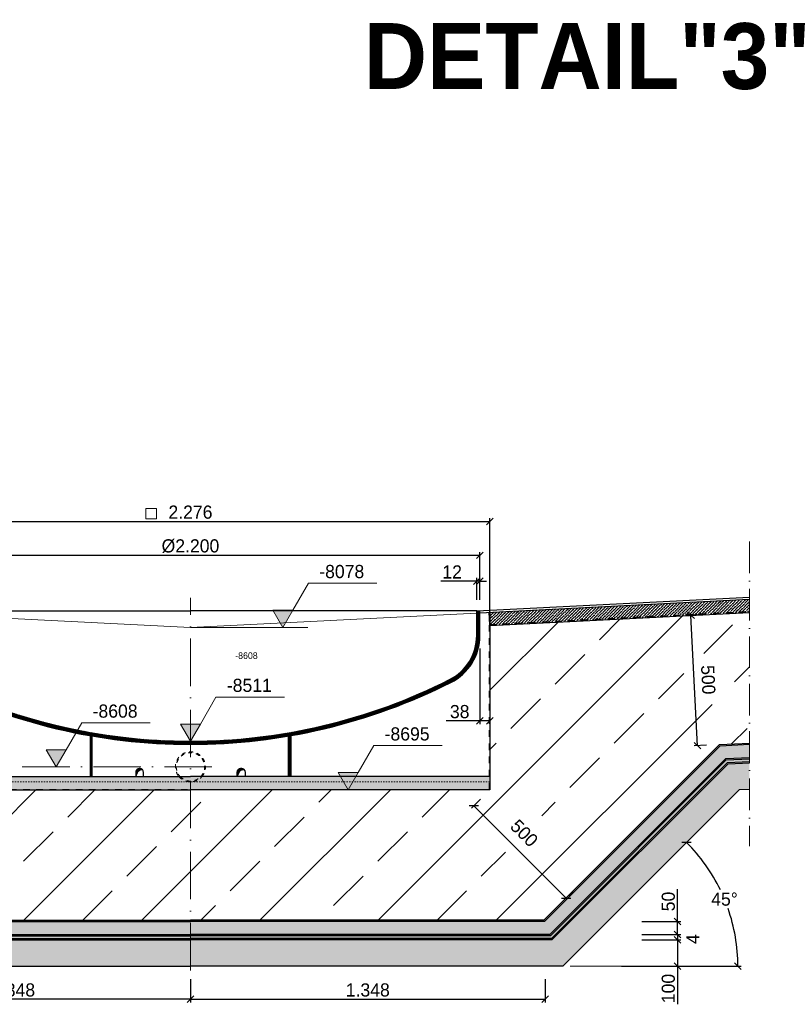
# Model space of a CAD drawing. Header units: millimetres. Extents: x 58700 to 76644, y 972 to 11123.
# Tile 283 of 285: x 73723 to 76644, y 972 to 4713. Entities that reach past the tile are written whole.
import ezdxf

# ---------------------------------------------------------------- set-up
doc = ezdxf.new("R2010")
doc.units = ezdxf.units.MM
doc.linetypes.add('ACAD_ISO10W100', pattern=[18, 12, -3, 0, -3])
doc.linetypes.add('JIS_02_1.0', pattern=[2, 1, -1])
doc.layers.add('Bemaßung', color=7, linetype='Continuous', lineweight=13)
doc.layers.add('Beschriftung', color=7, linetype='Continuous', lineweight=15)
doc.styles.add('LBB3.5M1000', font='isocp.shx', dxfattribs={"height": 3.5})
doc.dimstyles.new('DIN', dxfattribs={"dimtxt": 2.5, "dimasz": 2.5, "dimexe": 1.25, "dimexo": 0.625, "dimtad": 1, "dimtih": 1, "dimdec": 4, "dimdsep": 46, "dimlunit": 6, "dimtxsty": 'Standard', "dimcen": 2.5, "dimadec": 0, "dimazin": 0, "dimtfac": 1, "dimtdec": 4, "dimtmove": 0, "dimatfit": 3, "dimfxl": 0, "dimtvp": 1, "dimtolj": 1, "dimtzin": 0, "dimarcsym": 0})
pattern_1 = [(45, (7351.517, 0), (-12.3743687, 12.3743687), [8.75, -4.375])]
pattern_2 = [(135, (7339.142, 8.839), (-8.8388348, -8.8388348), [6.25, -3.125])]
pattern_3 = [(45, (7339.14, 0), (-224.5064, 224.5064), []), (45, (7563.65, 0), (-224.5064, 224.5064), [158.75, -79.375])]
pattern_4 = [(135, (3285.7894, 0), (-2.24506403, -2.24506403), [])]

# ---------------------------------------------------------------- blocks, each defined once
blk = doc.blocks.new('_Oblique')
at = {"color": 0, "linetype": 'ByBlock', "lineweight": -2}
blk.add_line((-0.5, -0.5), (0.5, 0.5), dxfattribs=at)
blk = doc.blocks.new('*D14')
at = {"layer": 'Bemaßung', "color": 0, "lineweight": -2, "transparency": 16777216}
for p, q in [((75474.2, 1752), (75440, 1717.8)), ((75448.9, 1726.6), (75799.3, 1376.2)), ((75824.6, 1401.5), (75790.4, 1367.4))]:
    blk.add_line(p, q, dxfattribs=at)
at = {"layer": 'DEFPOINTS', "color": 0, "transparency": 16777216}
for p in [(75509.6, 1787.3), (75860, 1436.9), (75799.3, 1376.2)]:
    blk.add_point(p, dxfattribs=at)
at = {"layer": 'Bemaßung', "color": 0, "lineweight": -2, "transparency": 16777216, "xscale": 25, "yscale": 25, "zscale": 25}
for p, rotation in [((75448.9, 1726.6), 135.0000000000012), ((75799.3, 1376.2), 315.0000000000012)]:
    blk.add_blockref('_Oblique', p, dxfattribs=dict(at, rotation=rotation))
at = {"layer": 'Bemaßung', "color": 0, "transparency": 16777216, "insert": (75640.1, 1622.5), "char_height": 50, "attachment_point": 5, "rotation": 315}
blk.add_mtext('\\A1;500', dxfattribs=at)
blk = doc.blocks.new('*D15')
at = {"layer": 'Bemaßung', "color": 0, "lineweight": -2, "transparency": 16777216}
for p, q in [((76007.5, 1337.7), (76266, 1596.2)), ((76010, 1117.3), (76464.4, 1117.3))]:
    blk.add_line(p, q, dxfattribs=at)
for start, end in [(25.8064, 45), (0, 19.2709)]:
    blk.add_arc((75787.1, 1117.3), 664.8, start, end, dxfattribs=at)
at = {"layer": 'DEFPOINTS', "color": 0, "transparency": 16777216}
for p in [(76007.5, 1337.7), (76429.2, 1289.4), (75787.1, 1117.3), (75787.1, 1117.3), (76010, 1117.3)]:
    blk.add_point(p, dxfattribs=at)
at = {"layer": 'Bemaßung', "color": 0, "lineweight": -2, "transparency": 16777216, "xscale": 25, "yscale": 25, "zscale": 25}
for p, rotation in [((76257.2, 1587.4), 135.0000000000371), ((76451.9, 1117.3), 270.0000000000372)]:
    blk.add_blockref('_Oblique', p, dxfattribs=dict(at, rotation=rotation))
at = {"layer": 'Bemaßung', "color": 0, "transparency": 16777216, "insert": (76401.3, 1371.7), "char_height": 50, "attachment_point": 5}
blk.add_mtext('\\A1;45°', dxfattribs=at)
blk = doc.blocks.new('*D16')
at = {"layer": 'Bemaßung', "color": 0, "lineweight": -2, "transparency": 16777216}
for p, q in [((76222.8, 1287.3), (76222.8, 1410.4)), ((76086.7, 1287.3), (76235.3, 1287.3)), ((76222.8, 1237.3), (76222.8, 1287.3)), ((76086.7, 1237.3), (76235.3, 1237.3))]:
    blk.add_line(p, q, dxfattribs=at)
at = {"layer": 'DEFPOINTS', "color": 0, "transparency": 16777216}
for p in [(75716.7, 1287.3), (75716.7, 1237.3), (76222.8, 1237.3)]:
    blk.add_point(p, dxfattribs=at)
at = {"layer": 'Bemaßung', "color": 0, "lineweight": -2, "transparency": 16777216, "xscale": 25, "yscale": 25, "zscale": 25}
for p, rotation in [((76222.8, 1287.3), 90), ((76222.8, 1237.3), 270)]:
    blk.add_blockref('_Oblique', p, dxfattribs=dict(at, rotation=rotation))
at = {"layer": 'Bemaßung', "color": 0, "transparency": 16777216, "insert": (76187.8, 1362.9), "char_height": 50, "attachment_point": 5, "rotation": 90}
blk.add_mtext('\\A1;50', dxfattribs=at)
blk = doc.blocks.new('*D17')
at = {"layer": 'Bemaßung', "color": 0, "lineweight": -2, "transparency": 16777216}
for p, q in [((76086.7, 1217.3), (76235.3, 1217.3)), ((76222.8, 1217.3), (76222.8, 1117.3)), ((76086.7, 1117.3), (76235.3, 1117.3)), ((76222.8, 1117.3), (76222.8, 972.3))]:
    blk.add_line(p, q, dxfattribs=at)
at = {"layer": 'DEFPOINTS', "color": 0, "transparency": 16777216}
for p in [(75716.7, 1217.3), (75716.7, 1117.3), (76222.8, 1117.3)]:
    blk.add_point(p, dxfattribs=at)
at = {"layer": 'Bemaßung', "color": 0, "lineweight": -2, "transparency": 16777216, "xscale": 25, "yscale": 25, "zscale": 25}
for p, rotation in [((76222.8, 1217.3), 90), ((76222.8, 1117.3), 270)]:
    blk.add_blockref('_Oblique', p, dxfattribs=dict(at, rotation=rotation))
at = {"layer": 'Bemaßung', "color": 0, "transparency": 16777216, "insert": (76187.8, 1032.3), "char_height": 50, "attachment_point": 5, "rotation": 90}
blk.add_mtext('\\A1;100', dxfattribs=at)
blk = doc.blocks.new('*D13')
at = {"layer": 'Bemaßung', "color": 0, "lineweight": -2, "transparency": 16777216}
for p, q in [((76086.7, 1237.3), (76235.3, 1237.3)), ((76222.8, 1237.3), (76222.8, 1217.3)), ((76086.7, 1217.3), (76235.3, 1217.3))]:
    blk.add_line(p, q, dxfattribs=at)
at = {"layer": 'DEFPOINTS', "color": 0, "transparency": 16777216}
for p in [(75716.7, 1237.3), (75716.7, 1217.3), (76222.8, 1217.3)]:
    blk.add_point(p, dxfattribs=at)
at = {"layer": 'Bemaßung', "color": 0, "lineweight": -2, "transparency": 16777216, "xscale": 25, "yscale": 25, "zscale": 25}
for p, rotation in [((76222.8, 1237.3), 90), ((76222.8, 1217.3), 270)]:
    blk.add_blockref('_Oblique', p, dxfattribs=dict(at, rotation=rotation))
at = {"layer": 'Bemaßung', "color": 0, "transparency": 16777216, "insert": (76280.9, 1220.1), "char_height": 50, "attachment_point": 5, "rotation": 90}
blk.add_mtext('\\A1;4', dxfattribs=at)
blk = doc.blocks.new('*D18')
at = {"layer": 'Bemaßung', "color": 0, "lineweight": -2, "transparency": 16777216}
for p, q in [((76307.6, 2451.6), (76261.3, 2449.3)), ((76298.5, 1955), (76273.8, 2450)), ((76332.3, 1956.7), (76286, 1954.4))]:
    blk.add_line(p, q, dxfattribs=at)
at = {"layer": 'DEFPOINTS', "color": 0, "transparency": 16777216}
for p in [(76273.8, 2450), (76357.5, 2454.1), (76382.3, 1959.2)]:
    blk.add_point(p, dxfattribs=at)
at = {"layer": 'Bemaßung', "color": 0, "lineweight": -2, "transparency": 16777216, "xscale": 25, "yscale": 25, "zscale": 25}
for p, rotation in [((76273.8, 2450), 92.86240522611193), ((76298.5, 1955), 272.8624052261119)]:
    blk.add_blockref('_Oblique', p, dxfattribs=dict(at, rotation=rotation))
at = {"layer": 'Bemaßung', "color": 0, "transparency": 16777216, "insert": (76339.3, 2205.5), "char_height": 50, "attachment_point": 5, "rotation": 272.8624}
blk.add_mtext('\\A1;500', dxfattribs=at)
blk = doc.blocks.new('*D19')
at = {"layer": 'Bemaßung', "color": 0, "lineweight": -2, "transparency": 16777216}
for p, q in [((74371.6, 1067.3), (74371.6, 979.1)), ((75719.6, 1067.3), (75719.6, 979.1)), ((74371.6, 991.6), (75719.6, 991.6))]:
    blk.add_line(p, q, dxfattribs=at)
at = {"layer": 'DEFPOINTS', "color": 0, "transparency": 16777216}
for p in [(74371.6, 1117.3), (75719.6, 1117.3), (75719.6, 991.6)]:
    blk.add_point(p, dxfattribs=at)
at = {"layer": 'Bemaßung', "color": 0, "lineweight": -2, "transparency": 16777216, "xscale": 25, "yscale": 25, "zscale": 25, "rotation": 180}
blk.add_blockref('_Oblique', (74371.6, 991.6), dxfattribs=at)
at = {"layer": 'Bemaßung', "color": 0, "lineweight": -2, "transparency": 16777216, "xscale": 25, "yscale": 25, "zscale": 25}
blk.add_blockref('_Oblique', (75719.6, 991.6), dxfattribs=at)
at = {"layer": 'Bemaßung', "color": 0, "transparency": 16777216, "insert": (75045.6, 1026.6), "char_height": 50, "attachment_point": 5}
blk.add_mtext('\\A1;1.348', dxfattribs=at)
blk = doc.blocks.new('*D73')
at = {"layer": 'Bemaßung', "color": 0, "lineweight": -2, "transparency": 16777216}
for p, q in [((75509.6, 2364.2), (75509.6, 2036.7)), ((75471.6, 2323.9), (75471.6, 2036.7)), ((75471.6, 2049.2), (75343.2, 2049.2)), ((75509.6, 2049.2), (75471.6, 2049.2))]:
    blk.add_line(p, q, dxfattribs=at)
at = {"layer": 'DEFPOINTS', "color": 0, "transparency": 16777216}
for p in [(75509.6, 2414.2), (75471.6, 2373.9), (75471.6, 2049.2)]:
    blk.add_point(p, dxfattribs=at)
at = {"layer": 'Bemaßung', "color": 0, "lineweight": -2, "transparency": 16777216, "xscale": 25, "yscale": 25, "zscale": 25, "rotation": 180}
blk.add_blockref('_Oblique', (75471.6, 2049.2), dxfattribs=at)
at = {"layer": 'Bemaßung', "color": 0, "lineweight": -2, "transparency": 16777216, "xscale": 25, "yscale": 25, "zscale": 25}
blk.add_blockref('_Oblique', (75509.6, 2049.2), dxfattribs=at)
at = {"layer": 'Bemaßung', "color": 0, "transparency": 16777216, "insert": (75394.9, 2084.2), "char_height": 50, "attachment_point": 5}
blk.add_mtext('\\A1;38', dxfattribs=at)
blk = doc.blocks.new('*D87')
at = {"layer": 'Bemaßung', "color": 0, "lineweight": -2, "transparency": 16777216}
for p, q in [((73023.6, 1067.3), (73023.6, 979.1)), ((74371.6, 1067.3), (74371.6, 979.1)), ((74371.6, 991.6), (73023.6, 991.6))]:
    blk.add_line(p, q, dxfattribs=at)
at = {"layer": 'DEFPOINTS', "color": 0, "transparency": 16777216}
for p in [(73023.6, 1117.3), (74371.6, 1117.3), (73023.6, 991.6)]:
    blk.add_point(p, dxfattribs=at)
at = {"layer": 'Bemaßung', "color": 0, "lineweight": -2, "transparency": 16777216, "xscale": 25, "yscale": 25, "zscale": 25}
for p, rotation in [((73023.6, 991.6), 179.9999999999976), ((74371.6, 991.6), 359.9999999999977)]:
    blk.add_blockref('_Oblique', p, dxfattribs=dict(at, rotation=rotation))
at = {"layer": 'Bemaßung', "color": 0, "transparency": 16777216, "insert": (73697.6, 1026.6), "char_height": 50, "attachment_point": 5}
blk.add_mtext('\\A1;1.348', dxfattribs=at)
blk = doc.blocks.new('*D106')
at = {"layer": 'Bemaßung', "color": 0, "lineweight": -2, "transparency": 16777216}
for p, q in [((75459.6, 2509.3), (75459.6, 2592.7)), ((75471.6, 2509.3), (75471.6, 2592.7)), ((75459.6, 2580.2), (75322.9, 2580.2)), ((75471.6, 2580.2), (75459.6, 2580.2)), ((75471.6, 2580.2), (75496.6, 2580.2))]:
    blk.add_line(p, q, dxfattribs=at)
at = {"layer": 'DEFPOINTS', "color": 0, "transparency": 16777216}
for p in [(75459.6, 2580.2), (75459.6, 2459.3), (75471.6, 2459.3)]:
    blk.add_point(p, dxfattribs=at)
at = {"layer": 'Bemaßung', "color": 0, "lineweight": -2, "transparency": 16777216, "xscale": 25, "yscale": 25, "zscale": 25}
blk.add_blockref('_Oblique', (75459.6, 2580.2), dxfattribs=at)
at = {"layer": 'Bemaßung', "color": 0, "lineweight": -2, "transparency": 16777216, "xscale": 25, "yscale": 25, "zscale": 25, "rotation": 180}
blk.add_blockref('_Oblique', (75471.6, 2580.2), dxfattribs=at)
at = {"layer": 'Bemaßung', "color": 0, "transparency": 16777216, "insert": (75366.2, 2615.2), "char_height": 50, "attachment_point": 5}
blk.add_mtext('\\A1;12', dxfattribs=at)
blk = doc.blocks.new('*D108')
at = {"layer": 'Bemaßung', "color": 0, "lineweight": -2, "transparency": 16777216}
for p, q in [((73233.6, 2461.1), (73233.6, 2819.6)), ((73233.6, 2807.1), (75509.6, 2807.1)), ((75509.6, 2461.1), (75509.6, 2819.6))]:
    blk.add_line(p, q, dxfattribs=at)
at = {"layer": 'DEFPOINTS', "color": 0, "transparency": 16777216}
for p in [(75509.6, 2807.1), (73233.6, 2411.1), (75509.6, 2411.1)]:
    blk.add_point(p, dxfattribs=at)
at = {"layer": 'Bemaßung', "color": 0, "lineweight": -2, "transparency": 16777216, "xscale": 25, "yscale": 25, "zscale": 25, "rotation": 180}
blk.add_blockref('_Oblique', (73233.6, 2807.1), dxfattribs=at)
at = {"layer": 'Bemaßung', "color": 0, "lineweight": -2, "transparency": 16777216, "xscale": 25, "yscale": 25, "zscale": 25}
blk.add_blockref('_Oblique', (75509.6, 2807.1), dxfattribs=at)
at = {"layer": 'Bemaßung', "color": 0, "transparency": 16777216, "insert": (74371.6, 2842.1), "char_height": 50, "attachment_point": 5}
blk.add_mtext('\\A1;2.276', dxfattribs=at)
blk = doc.blocks.new('*D109')
at = {"layer": 'Bemaßung', "color": 0, "lineweight": -2, "transparency": 16777216}
for p, q in [((73271.6, 2517.3), (73271.6, 2690.8)), ((73271.6, 2678.3), (75471.6, 2678.3)), ((75471.6, 2517.3), (75471.6, 2690.8))]:
    blk.add_line(p, q, dxfattribs=at)
at = {"layer": 'DEFPOINTS', "color": 0, "transparency": 16777216}
for p in [(75471.6, 2678.3), (73271.6, 2467.3), (75471.6, 2467.3)]:
    blk.add_point(p, dxfattribs=at)
at = {"layer": 'Bemaßung', "color": 0, "lineweight": -2, "transparency": 16777216, "xscale": 25, "yscale": 25, "zscale": 25, "rotation": 180}
blk.add_blockref('_Oblique', (73271.6, 2678.3), dxfattribs=at)
at = {"layer": 'Bemaßung', "color": 0, "lineweight": -2, "transparency": 16777216, "xscale": 25, "yscale": 25, "zscale": 25}
blk.add_blockref('_Oblique', (75471.6, 2678.3), dxfattribs=at)
at = {"layer": 'Bemaßung', "color": 0, "transparency": 16777216, "insert": (74371.6, 2713.3), "char_height": 50, "attachment_point": 5}
blk.add_mtext('\\A1;%%c2.200', dxfattribs=at)

msp = doc.modelspace()

# ---------------------------------------------------------------- hatches: boundary and pattern name
h = msp.add_hatch()
h.set_pattern_fill('ANSI36', color=256, scale=50, angle=90)
h.set_pattern_definition([(45, (6563.142, 0), (4.2094951, 15.4348152), [19.84375, -3.96875, 0, -3.96875])])
h.paths.add_polyline_path([(75509.55114, 2413.54943), (75509.55114, 2461.8019), (76496.04959, 2511.12683), (76496.04959, 2462.87435)])
h = msp.add_hatch(color=256)
h.dxf.hatch_style = 1
h.paths.add_polyline_path([(74722.76271, 2404.3019), (74760.48266, 2469.63478), (74685.04275, 2469.63478)])
h.paths.add_polyline_path([(74371.55114, 1971.9119), (74409.27109, 2037.24478), (74333.83118, 2037.24478)])
at = {"lineweight": 13}
h = msp.add_hatch(dxfattribs=at)
h.set_pattern_fill('ANSI33', color=256, scale=50, style=0)
h.set_pattern_definition(pattern_3)
edge = h.paths.add_edge_path()
edge.add_arc((73139.64345, 1551.35288), 97.78715, 0, 360)
edge = h.paths.add_edge_path()
edge.add_arc((72409.56813, 2205.71602), 97.78715, 0, 360)
h.paths.add_polyline_path([(74371.55114, 1787.32188), (74371.55114, 1291.75388), (73028.28015, 1291.75388), (72360.84642, 1959.18761), (72247.05268, 1964.87729), (72247.05268, 2461.06437), (73233.55114, 2411.73944), (73233.55114, 1787.32188)])
at = {"lineweight": 9}
h = msp.add_hatch(dxfattribs=at)
h.set_pattern_fill('ANSI31', color=256, angle=90)
h.set_pattern_definition(pattern_4)
h.paths.add_polyline_path([(74371.55114, 1959.9119), (74371.55114, 1971.9119, -0.1172238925), (73386.95114, 2205.96542, -0.2832368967), (73283.55114, 2373.85479), (73283.55114, 2467.3119), (73271.55114, 2467.9119), (73271.55114, 2373.85479, 0.2832368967), (73381.55114, 2195.24908, 0.1172238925)])
h = msp.add_hatch(dxfattribs=at)
h.set_pattern_fill('ANSI31', color=256, angle=90)
h.set_pattern_definition(pattern_4)
h.paths.add_polyline_path([(75361.55114, 2195.24908, 0.2832368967), (75471.55114, 2373.85479), (75471.55114, 2467.9119), (75459.55114, 2467.3119), (75459.55114, 2373.85479, -0.2832368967), (75356.15114, 2205.96542, -0.1172238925), (74371.55114, 1971.9119), (74371.55114, 1959.9119, 0.1172238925)])
at = {"lineweight": 13}
h = msp.add_hatch(dxfattribs=at)
h.set_pattern_fill('ANSI33', color=256, scale=50, style=0)
h.set_pattern_definition(pattern_3)
edge = h.paths.add_edge_path()
edge.add_arc((76342.1442, 2208.98506), 97.78715, 0, 360)
edge = h.paths.add_edge_path()
edge.add_arc((75639.39761, 1618.01854), 97.78715, 0, 360)
h.paths.add_polyline_path([(74371.55114, 1787.32188), (74371.55114, 1291.75388), (75714.82212, 1291.75388), (76382.25585, 1959.18761), (76496.04959, 1964.87729), (76496.04959, 2461.06437), (75509.55114, 2411.73944), (75509.55114, 1787.32188)])
h = msp.add_hatch(dxfattribs=at)
h.set_pattern_fill('ANSI33', color=256, scale=50, style=0)
h.set_pattern_definition(pattern_3)
h.paths.add_polyline_path([(75686.93384, 1767.78787), (75582.02581, 1767.78787), (75582.02581, 2096.45654), (75686.93384, 2096.45654)])
at = {"lineweight": 9}
h = msp.add_hatch(dxfattribs=at)
h.set_pattern_fill('ANSI31', color=256, angle=90)
h.paths.add_polyline_path([(73998.55114, 1874.47188), (73990.55114, 1874.47188), (73990.55114, 1837.32188), (73998.55114, 1837.32188)])
edge = h.paths.add_edge_path()
edge.add_arc((74371.55114, 4159.9119), 2200, 260.0271315, 260.23860812, ccw=False)
edge.add_line((73990.55114, 1993.15418), (73990.55114, 1874.47188))
edge.add_line((73990.55114, 1874.47188), (73998.55114, 1874.47188))
edge.add_line((73998.55114, 1874.47188), (73998.55114, 1991.76269))
h = msp.add_hatch(dxfattribs=at)
h.set_pattern_fill('ANSI31', color=256, angle=90)
h.paths.add_polyline_path([(74744.55114, 1874.47188), (74752.55114, 1874.47188), (74752.55114, 1837.32188), (74744.55114, 1837.32188)])
edge = h.paths.add_edge_path()
edge.add_arc((74371.55114, 4159.9119), 2200, 279.76139188, 279.9728685)
edge.add_line((74752.55114, 1993.15418), (74752.55114, 1874.47188))
edge.add_line((74752.55114, 1874.47188), (74744.55114, 1874.47188))
edge.add_line((74744.55114, 1874.47188), (74744.55114, 1991.76269))
h = msp.add_hatch(color=254)
h.dxf.hatch_style = 1
h.paths.add_polyline_path([(74371.55114, 1291.75388), (74371.55114, 1287.32188), (73026.44436, 1287.32188), (72358.91984, 1954.8464), (72247.05268, 1960.43976), (72247.05268, 1964.87729), (72360.84642, 1959.18761), (73028.28015, 1291.75388)])
at = {"lineweight": 13}
h = msp.add_hatch(dxfattribs=at)
h.set_pattern_fill('BETON_UNBEWEHRT', color=256, scale=50, angle=90, pattern_type=2)
h.set_pattern_definition(pattern_2)
h.paths.add_polyline_path([(74371.55114, 1287.32188), (74371.55114, 1237.32188), (73005.73368, 1237.32188), (72337.18487, 1905.87069), (72247.05268, 1910.3773), (72247.05268, 1960.43976), (72358.91984, 1954.8464), (73026.44436, 1287.32188)])
h = msp.add_hatch(color=254)
h.dxf.hatch_style = 1
h.paths.add_polyline_path([(74371.55114, 1291.75388), (74371.55114, 1287.32188), (75716.65792, 1287.32188), (76384.18244, 1954.8464), (76496.04959, 1960.43976), (76496.04959, 1964.87729), (76382.25585, 1959.18761), (75714.82212, 1291.75388)])
h = msp.add_hatch(dxfattribs=at)
h.set_pattern_fill('BETON_UNBEWEHRT', color=256, scale=50, angle=90, pattern_type=2)
h.set_pattern_definition(pattern_2)
h.paths.add_polyline_path([(74371.55114, 1287.32188), (74371.55114, 1237.32188), (75737.3686, 1237.32188), (76405.9174, 1905.87069), (76496.04959, 1910.3773), (76496.04959, 1960.43976), (76384.18244, 1954.8464), (75716.65792, 1287.32188)])
h = msp.add_hatch(color=254)
h.dxf.hatch_style = 1
h.paths.add_polyline_path([(74371.55114, 1237.32188), (74371.55114, 1232.32188), (73003.66261, 1232.32188), (72335.01137, 1900.97312), (72247.05268, 1905.37105), (72247.05268, 1910.3773), (72337.18487, 1905.87069), (73005.73368, 1237.32188)])
h = msp.add_hatch(color=256)
h.dxf.hatch_style = 1
h.paths.add_polyline_path([(73861.33454, 1874.0199), (73899.0545, 1939.35278), (73823.61459, 1939.35278)])
h = msp.add_hatch(color=254)
h.dxf.hatch_style = 1
h.paths.add_polyline_path([(74371.55114, 1237.32188), (74371.55114, 1232.32188), (75739.43966, 1232.32188), (76408.0909, 1900.97312), (76496.04959, 1905.37105), (76496.04959, 1910.3773), (76405.9174, 1905.87069), (75737.3686, 1237.32188)])
h = msp.add_hatch(dxfattribs=at)
h.set_pattern_fill('ANSI33', color=256, scale=50, style=0)
h.set_pattern_definition(pattern_3)
h.paths.add_polyline_path([(75996.9946, 1938.40372), (75996.9946, 1766.5694), (75760.05844, 1766.5694), (75760.05844, 1938.40372)])
h = msp.add_hatch(color=250)
h.dxf.hatch_style = 1
h.paths.add_polyline_path([(74371.55114, 1232.32188), (74371.55114, 1222.32188), (72999.52047, 1222.32188), (72330.66438, 1891.17797), (72247.05268, 1895.35856), (72247.05268, 1905.37105), (72335.01137, 1900.97312), (73003.66261, 1232.32188)])
h = msp.add_hatch(color=254)
h.dxf.hatch_style = 1
h.paths.add_polyline_path([(74371.55114, 1222.32188), (74371.55114, 1217.32188), (72997.44941, 1217.32188), (72328.49088, 1886.2804), (72247.05268, 1890.35231), (72247.05268, 1895.35856), (72330.66438, 1891.17797), (72999.52047, 1222.32188)])
h = msp.add_hatch(dxfattribs=at)
h.set_pattern_fill('BETON_UNBEWEHRT', color=256, scale=70, pattern_type=2)
h.set_pattern_definition(pattern_1)
h.paths.add_polyline_path([(74371.55114, 1217.32188), (74371.55114, 1117.32188), (72956.02805, 1117.32188), (72285.02095, 1788.32898), (72247.05268, 1790.22739), (72247.05268, 1890.35231), (72328.49088, 1886.2804), (72997.44941, 1217.32188)])
h = msp.add_hatch(color=250)
h.dxf.hatch_style = 1
h.paths.add_polyline_path([(74371.55114, 1232.32188), (74371.55114, 1222.32188), (75743.5818, 1222.32188), (76412.43789, 1891.17797), (76496.04959, 1895.35856), (76496.04959, 1905.37105), (76408.0909, 1900.97312), (75739.43966, 1232.32188)])
h = msp.add_hatch(color=254)
h.dxf.hatch_style = 1
h.paths.add_polyline_path([(74371.55114, 1222.32188), (74371.55114, 1217.32188), (75745.65287, 1217.32188), (76414.61139, 1886.2804), (76496.04959, 1890.35231), (76496.04959, 1895.35856), (76412.43789, 1891.17797), (75743.5818, 1222.32188)])
h = msp.add_hatch(dxfattribs=at)
h.set_pattern_fill('BETON_UNBEWEHRT', color=256, scale=70, pattern_type=2)
h.set_pattern_definition(pattern_1)
h.paths.add_polyline_path([(74371.55114, 1217.32188), (74371.55114, 1117.32188), (75787.07422, 1117.32188), (76458.08132, 1788.32898), (76496.04959, 1790.22739), (76496.04959, 1890.35231), (76414.61139, 1886.2804), (75745.65287, 1217.32188)])
h = msp.add_hatch()
h.set_pattern_fill('ANSI36', color=256, scale=2.5, angle=90)
h.paths.add_polyline_path([(74371.55114, 1837.32188), (74371.55114, 1787.32188), (73233.55114, 1787.32188), (73233.55114, 1837.32188)])
h = msp.add_hatch(color=256)
h.dxf.hatch_style = 1
h.paths.add_polyline_path([(74187.7335, 1864.40732), (74188.10721, 1864.85953, 0.6301564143), (74163.55104, 1853.47929), (74163.55104, 1837.32188), (74170.54598, 1853.50709, -0.3080631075)])
h = msp.add_hatch()
h.set_pattern_fill('ANSI36', color=256, scale=2.5, angle=90)
h.paths.add_polyline_path([(74371.55114, 1837.32188), (74371.55114, 1787.32188), (75509.55114, 1787.32188), (75509.55114, 1837.32188)])
h = msp.add_hatch(color=256)
h.dxf.hatch_style = 1
h.paths.add_polyline_path([(74573.7335, 1864.40732), (74574.10721, 1864.85953, 0.6301564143), (74549.55104, 1853.47929), (74549.55104, 1837.32188), (74556.54598, 1853.50709, -0.3080631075)])
h = msp.add_hatch(color=256)
h.dxf.hatch_style = 1
h.paths.add_polyline_path([(74971.08134, 1787.32188), (75008.80129, 1852.65476), (74933.36138, 1852.65476)])

# ---------------------------------------------------------------- linework, layer by layer
at = {"linetype": 'ACAD_ISO10W100', "lineweight": 18, "ltscale": 10}
msp.add_line((76496.04959, 2730.46964), (76496.04959, 1573.66444), dxfattribs=at)
at = {"linetype": 'ACAD_ISO10W100', "lineweight": 18, "ltscale": 15}
for p, q in [((74371.55114, 1101.34014), (74371.55114, 2517.3119)), ((74371.55114, 1101.34014), (74371.55114, 2517.3119)), ((73732.55566, 1874.47188), (74476.99066, 1874.47188))]:
    msp.add_line(p, q, dxfattribs=at)
for p, q in [((75459.55114, 2467.3119), (76496.04959, 2519.13682)), ((75471.55114, 2459.9019), (76496.04959, 2511.12683)), ((73283.55114, 2467.3119), (74371.55114, 2467.3119)), ((75459.55114, 2467.3119), (74371.55114, 2467.3119)), ((75459.55114, 2373.85479), (75459.55114, 2467.9119)), ((75459.55114, 2467.9119), (75471.55114, 2467.9119)), ((75471.55114, 2373.85479), (75471.55114, 2467.9119)), ((75509.55114, 2413.54943), (75507.14453, 2461.68157)), ((75509.55114, 2461.8019), (75509.55114, 1787.32188)), ((75509.55114, 2411.73944), (76496.04959, 2461.06437)), ((76382.25585, 1959.18761), (75714.82212, 1291.75388)), ((76384.18244, 1954.8464), (75716.65792, 1287.32188)), ((76382.25585, 1959.18761), (76496.04959, 1964.87729)), ((76384.18244, 1954.8464), (76496.04959, 1960.43976)), ((76405.9174, 1905.87069), (76496.04959, 1910.3773)), ((76405.9174, 1905.87069), (75737.3686, 1237.32188)), ((76408.0909, 1900.97312), (75739.43966, 1232.32188)), ((76412.43789, 1891.17797), (75743.5818, 1222.32188)), ((76414.61139, 1886.2804), (75745.65287, 1217.32188)), ((76408.0909, 1900.97312), (76496.04959, 1905.37105)), ((76412.43789, 1891.17797), (76496.04959, 1895.35856)), ((76414.61139, 1886.2804), (76496.04959, 1890.35231)), ((73233.55114, 1837.32188), (74371.55114, 1837.32188)), ((73233.55114, 1837.32188), (74371.55114, 1837.32188)), ((75509.55114, 1837.32188), (74371.55114, 1837.32188)), ((75509.55114, 1837.32188), (74371.55114, 1837.32188)), ((73233.55114, 1787.32188), (74371.55114, 1787.32188)), ((75509.55114, 1787.32188), (74371.55114, 1787.32188)), ((76458.08132, 1788.32898), (75787.07422, 1117.32188)), ((76458.08132, 1788.32898), (76496.04959, 1790.22739)), ((75958.64054, 1458.59383), (75737.3686, 1237.32188)), ((73026.44436, 1287.32188), (74371.55114, 1287.32188)), ((73028.28015, 1291.75388), (74371.55114, 1291.75388)), ((75714.82212, 1291.75388), (74371.55114, 1291.75388)), ((75716.65792, 1287.32188), (74371.55114, 1287.32188)), ((73005.73368, 1237.32188), (74371.55114, 1237.32188)), ((75737.3686, 1237.32188), (74371.55114, 1237.32188)), ((72997.44941, 1217.32188), (74371.55114, 1217.32188)), ((72999.52047, 1222.32188), (74371.55114, 1222.32188)), ((73003.66261, 1232.32188), (74371.55114, 1232.32188)), ((75739.43966, 1232.32188), (74371.55114, 1232.32188)), ((75743.5818, 1222.32188), (74371.55114, 1222.32188)), ((75745.65287, 1217.32188), (74371.55114, 1217.32188)), ((72956.02805, 1117.32188), (74371.55114, 1117.32188)), ((75787.07422, 1117.32188), (74371.55114, 1117.32188))]:
    msp.add_line(p, q)
at = {"color": 254, "lineweight": 5}
for q in [(73275.68413, 2459.09526), (75459.55114, 2458.7019)]:
    msp.add_line((74371.55114, 2404.3019), q, dxfattribs=at)
at = {"linetype": 'JIS_02_1.0', "lineweight": 20, "ltscale": 25}
for p, q in [((75507.35918, 2413.43983), (76496.04959, 2462.87435)), ((75509.44166, 2415.73897), (76495.84984, 2465.05938)), ((75507.35918, 2413.43983), (75507.35918, 1789.10264)), ((73235.74309, 1789.10264), (75507.35918, 1789.10264))]:
    msp.add_line(p, q, dxfattribs=at)
at = {"linetype": 'JIS_02_1.0', "lineweight": 18, "ltscale": 5}
msp.add_line((75509.55114, 1817.32188), (73233.55114, 1817.32188), dxfattribs=at)
for points in [[(73990.55114, 1837.32188), (73998.55114, 1837.32188), (73998.55114, 1991.76269), (73990.55114, 1993.15418)], [(74752.55114, 1837.32188), (74744.55114, 1837.32188), (74744.55114, 1991.76269), (74752.55114, 1993.15418)]]:
    msp.add_lwpolyline(points, close=True)
for points in [[(74163.55104, 1853.47929), (74163.55104, 1837.32188), (74193.55123, 1837.32188), (74193.55123, 1853.47929, 0.9878469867)], [(74163.55104, 1837.32188), (74170.54598, 1853.50709, -0.3080631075), (74187.7335, 1864.40732), (74188.10721, 1864.85953, 0.6301564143), (74163.55104, 1853.47929), (74163.55104, 1837.32188)], [(74579.55123, 1853.47929), (74579.55123, 1837.32188), (74549.55104, 1837.32188), (74549.55104, 1853.47929, -0.9878469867)], [(74549.55104, 1837.32188), (74556.54598, 1853.50709, -0.3080631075), (74573.7335, 1864.40732), (74574.10721, 1864.85953, 0.6301564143), (74549.55104, 1853.47929), (74549.55104, 1837.32188)]]:
    msp.add_lwpolyline(points, format="xyb", close=True)
for centre, radius, start, end in [((75271.55114, 2373.85479), 188, 296.74368395, 0), ((75271.55114, 2373.85479), 200, 296.74368395, 0), ((74371.55114, 4159.9119), 2200, 243.25631605, 270), ((74371.55114, 4159.9119), 2188, 243.25631605, 270), ((74371.55114, 4159.9119), 2188, 270, 296.74368395), ((74371.55114, 4159.9119), 2200, 270, 296.74368395)]:
    msp.add_arc(centre, radius, start, end)
at = {"linetype": 'JIS_02_1.0', "lineweight": 18, "ltscale": 15}
for radius, start, end in [(57.15, 319.45509989, 220.54490011), (53.95, 316.48056741, 223.51943259), (57.15, 220.54490011, 319.45509989), (53.95, 223.51943259, 316.48056741)]:
    msp.add_arc((74371.55114, 1874.47188), radius, start, end, dxfattribs=at)
at = {"layer": 'Bemaßung'}
for p, q in [((74760.48266, 2469.63478), (74819.78141, 2572.34324)), ((74819.78141, 2572.34324), (75080.43043, 2572.34324)), ((74409.27109, 2037.24478), (74468.56984, 2139.95323)), ((74468.56984, 2139.95323), (74729.21886, 2139.95323)), ((73899.0545, 1939.35278), (73958.35325, 2042.06123)), ((73958.35325, 2042.06123), (74219.00226, 2042.06123)), ((75008.80129, 1852.65476), (75068.10004, 1955.36321)), ((75068.10004, 1955.36321), (75328.74906, 1955.36321)), ((75814.43575, 1117.32188), (76009.99051, 1117.32188))]:
    msp.add_line(p, q, dxfattribs=at)
at = {"layer": 'Bemaßung', "lineweight": 9}
msp.add_line((74371.55114, 2404.3019), (74818.20609, 2404.3019), dxfattribs=at)
at = {"layer": 'Bemaßung'}
for points in [[(74202.2789, 2816.76267), (74242.2789, 2816.76267), (74242.2789, 2856.76267), (74202.2789, 2856.76267)], [(74722.76271, 2404.3019), (74760.48266, 2469.63478), (74685.04275, 2469.63478)], [(74371.55114, 1971.9119), (74409.27109, 2037.24478), (74333.83118, 2037.24478)], [(73861.33454, 1874.0199), (73899.0545, 1939.35278), (73823.61459, 1939.35278)], [(74971.08134, 1787.32188), (75008.80129, 1852.65476), (74933.36138, 1852.65476)]]:
    msp.add_lwpolyline(points, close=True, dxfattribs=at)

# ---------------------------------------------------------------- texts
at = {"layer": 'Bemaßung', "attachment_point": 5}
for s, insert, char_height in [('\\A1;-8078', (74946.5907, 2616.36107), 50), ('\\A1;-8608', (74584.44871, 2297.00854), 25), ('\\A1;-8511', (74595.37913, 2183.97107), 50), ('\\A1;-8608', (74085.16254, 2086.07907), 50), ('\\A1;-8695', (75194.90933, 1999.38105), 50)]:
    msp.add_mtext(s, dxfattribs=dict(at, insert=insert, char_height=char_height))
at = {"layer": 'Beschriftung', "insert": (75029.86011, 4700.5228), "char_height": 250, "width": 335.8461916, "attachment_point": 1, "style": 'LBB3.5M1000'}
msp.add_mtext('{\\fArial|b1|i0|c0|p34;DETAIL"3"}', dxfattribs=at)

# ---------------------------------------------------------------- dimensions: what is measured, and where the dimension line sits
at = {"layer": 'Bemaßung'}
for base, p1, p2, text, picture, middle in [((75509.55114, 2807.06176), (73233.55114, 2411.13944), (75509.55114, 2411.13944), '2.276', '*D108', (74371.55114, 2842.06176)), ((75471.55114, 2678.28343), (73271.55114, 2467.3119), (75471.55114, 2467.3119), '%%c2.200', '*D109', (74371.55114, 2713.28343))]:
    dim = msp.add_linear_dim(base=base, p1=p1, p2=p2, text=text, dimstyle='DIN', override={"dimscale": 10, "dimtxt": 5, "dimexo": 5, "dimgap": 1, "dimblk1": 'Oblique', "dimblk2": 'Oblique', "dimsah": 1, "dimtmove": 2}, dxfattribs=at)
    dim.commit()
    dim.dimension.update_dxf_attribs({"geometry": picture, "text_midpoint": middle})
for base, p1, p2, override, picture, middle in [((75459.55114, 2580.20861), (75471.55114, 2459.3019), (75459.55114, 2459.3019), {"dimscale": 10, "dimtxt": 5, "dimexo": 5, "dimgap": 1, "dimblk1": 'Oblique', "dimblk2": 'Oblique', "dimsah": 1, "dimtmove": 0}, '*D106', (75366.2178, 2615.20861)), ((75471.55114, 2049.16799), (75509.55114, 2414.23944), (75471.55114, 2373.85479), {"dimscale": 10, "dimtxt": 5, "dimexo": 5, "dimgap": 1, "dimblk1": 'Oblique', "dimblk2": 'Oblique', "dimsah": 1}, '*D73', (75394.88447, 2084.16799)), ((75719.55114, 991.56194), (74371.55114, 1117.32188), (75719.55114, 1117.32188), {"dimscale": 10, "dimtxt": 5, "dimexo": 5, "dimgap": 1, "dimblk1": 'Oblique', "dimblk2": 'Oblique', "dimsah": 1, "dimtmove": 2}, '*D19', (75045.55114, 1026.56194))]:
    dim = msp.add_linear_dim(base=base, p1=p1, p2=p2, dimstyle='DIN', override=override, dxfattribs=at)
    dim.commit()
    dim.dimension.update_dxf_attribs({"geometry": picture, "text_midpoint": middle})
for base, p1, p2, angle, text, override, picture, middle, dimtype in [((76273.78678, 2449.95123), (76382.25585, 1959.18761), (76357.50836, 2454.13731), 92.86240523, '500', {"dimscale": 10, "dimtxt": 5, "dimexo": 5, "dimgap": 1, "dimblk1": 'Oblique', "dimblk2": 'Oblique', "dimsah": 1, "dimtmove": 2}, '*D18', (76339.30769, 2205.48787), 161), ((75799.28262, 1376.21438), (75509.55114, 1787.32188), (75859.97063, 1436.90239), 315, '500', {"dimscale": 10, "dimtxt": 5, "dimexo": 5, "dimgap": 1, "dimblk1": 'Oblique', "dimblk2": 'Oblique', "dimsah": 1, "dimtmove": 2}, '*D14', (75640.06923, 1622.50666), 161), ((76222.82943, 1237.32188), (75716.65792, 1287.32188), (75716.65792, 1237.32188), 90, '50', {"dimscale": 10, "dimtxt": 5, "dimexo": 37, "dimgap": 1, "dimblk1": 'Oblique', "dimblk2": 'Oblique', "dimsah": 1}, '*D16', (76222.82943, 1362.88669), 160), ((76222.82943, 1217.32188), (75716.65792, 1237.32188), (75716.65792, 1217.32188), 90, '4', {"dimscale": 10, "dimtxt": 5, "dimexo": 37, "dimgap": 1, "dimblk1": 'Oblique', "dimblk2": 'Oblique', "dimsah": 1, "dimtmove": 2}, '*D13', (76280.86059, 1220.12006), 160)]:
    dim = msp.add_linear_dim(base=base, p1=p1, p2=p2, angle=angle, text=text, dimstyle='DIN', override=override, dxfattribs=at)
    dim.commit()
    dim.dimension.update_dxf_attribs({"geometry": picture, "text_midpoint": middle, "dimtype": dimtype})
dim = msp.add_angular_dim_2l(base=(76429.21894, 1289.38404), line1=((75787.07422, 1117.32188), (76009.99051, 1117.32188)), line2=((76007.47244, 1337.7201), (75787.07422, 1117.32188)), dimstyle='DIN', override={"dimscale": 10, "dimtxt": 5, "dimexo": 0, "dimgap": 1, "dimblk1": 'Oblique', "dimblk2": 'Oblique', "dimsah": 1, "dimtmove": 2}, dxfattribs=at)
dim.commit()
dim.dimension.update_dxf_attribs({"geometry": '*D15', "text_midpoint": (76401.26669, 1371.72873)})
dim = msp.add_linear_dim(base=(76222.82943, 1117.32188), p1=(75716.65792, 1217.32188), p2=(75716.65792, 1117.32188), angle=90, dimstyle='DIN', override={"dimscale": 10, "dimtxt": 5, "dimexo": 37, "dimgap": 1, "dimblk1": 'Oblique', "dimblk2": 'Oblique', "dimsah": 1}, dxfattribs=at)
dim.commit()
dim.dimension.update_dxf_attribs({"geometry": '*D17', "text_midpoint": (76222.82943, 1032.32188), "dimtype": 160})
dim = msp.add_linear_dim(base=(73023.55114, 991.56194), p1=(74371.55114, 1117.32188), p2=(73023.55114, 1117.32188), angle=180, dimstyle='DIN', override={"dimscale": 10, "dimtxt": 5, "dimexo": 5, "dimgap": 1, "dimblk1": 'Oblique', "dimblk2": 'Oblique', "dimsah": 1, "dimtmove": 2}, dxfattribs=at)
dim.commit()
dim.dimension.update_dxf_attribs({"geometry": '*D87', "text_midpoint": (73697.55114, 1026.56194)})

doc.saveas('drawing.dxf')
